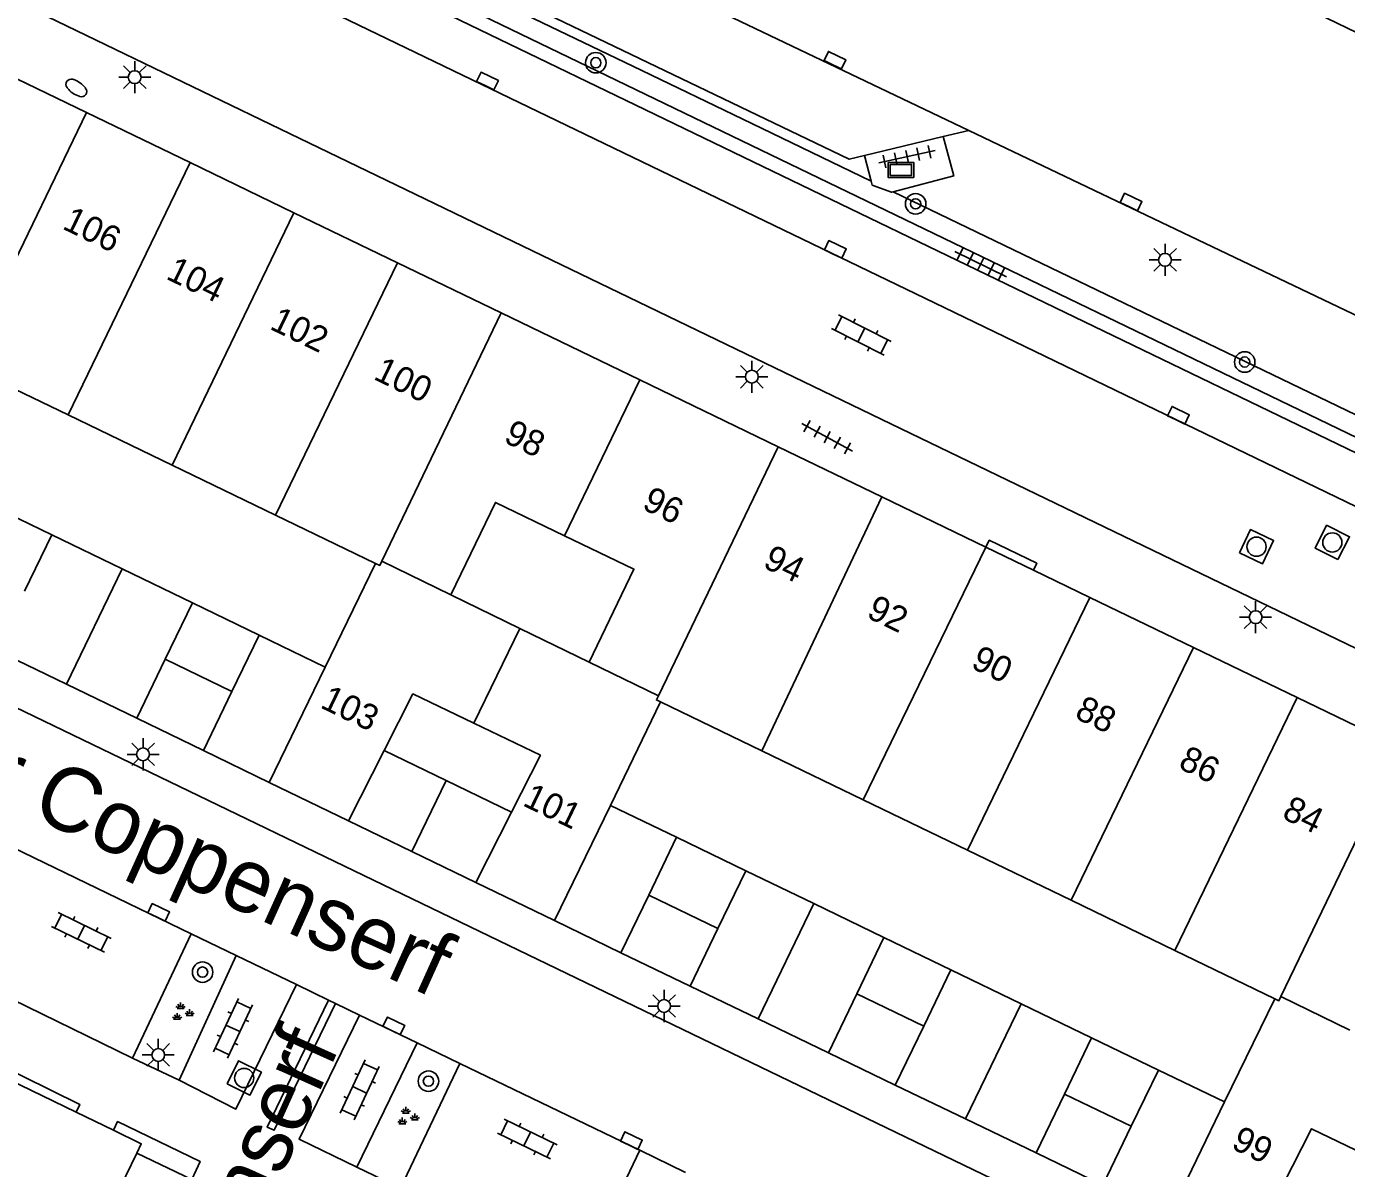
# Model space of a CAD drawing. Extents: x 132999 to 136000, y 398499 to 400501.
# Drawn here: x 134163.4 to 134215, y 398603.4 to 398648 of the extents above; entities that cross this region are included whole.
import ezdxf

# ---------------------------------------------------------------- set-up
doc = ezdxf.new("R2010")
doc.units = 0
for name, color, linetype in [('gg-anno-huisnummerreeks BGT', 7, 'Continuous'), ('gg-anno-openbare ruimte label', 7, 'Continuous'), ('gg-bbg-bijgebouw', 7, 'Continuous'), ('gg-bbg-gedigitaliseerde bebouwing', 7, 'Continuous'), ('gg-bbg-gedigitaliseerde bijgebouw', 7, 'Continuous'), ('gg-bbg-hoofdgebouw', 7, 'Continuous'), ('gg-bbg-luifel en loopbrug', 7, 'Continuous'), ('gg-bbg-tussenscheiding', 7, 'Continuous'), ('gg-knt-verharding', 7, 'Continuous'), ('gg-knt-verharding nz', 7, 'Continuous'), ('gt-grn-groengrens', 7, 'Continuous'), ('gt-symb-boom', 7, 'Continuous'), ('gt-symb-brandkraan', 7, 'Continuous'), ('gt-symb-groenvak', 7, 'Continuous'), ('gt-symb-informatiebord', 7, 'Continuous'), ('gt-symb-klinker verharding', 7, 'Continuous'), ('gt-symb-kolk', 7, 'Continuous'), ('gt-symb-lichtmast', 7, 'Continuous'), ('gt-symb-rioolschacht', 7, 'Continuous'), ('gt-symb-tegel verharding', 7, 'Continuous')]:
    doc.layers.add(name, color=color, linetype=linetype)

# ---------------------------------------------------------------- blocks, each defined once
blk = doc.blocks.new('gt0-BR')
at = {"layer": 'gt-symb-brandkraan'}
for centre, radius, start, end in [((-0.244, 0), 0.206, 107.5669, 252.4331), ((0.599, -2.664), 3, 106.892, 107.5669), ((0, -0.691), 0.938, 73.108, 106.892), ((-0.599, -2.664), 3, 72.4331, 73.108), ((0.244, 0), 0.206, 287.567, 72.4331), ((0.599, 2.664), 3, 252.4331, 253.108), ((0, 0.691), 0.938, 253.108, 286.8921), ((-0.599, 2.664), 3, 286.8921, 287.567)]:
    blk.add_arc(centre, radius, start, end, dxfattribs=at)
blk = doc.blocks.new('gt0-KOLK')
at = {"layer": 'gt-symb-kolk'}
blk.add_lwpolyline([(0, 0), (0.375, 0), (0.375, 0.4), (-0.375, 0.4), (-0.375, 0), (0, 0)], dxfattribs=at)
blk = doc.blocks.new('gt0-LMAST')
at = {"layer": 'gt-symb-lichtmast'}
for p, q in [((-0.005, 0.246), (-0.005, 0.621)), ((-0.182, 0.173), (-0.447, 0.438)), ((0.172, 0.173), (0.437, 0.438)), ((-0.255, -0.004), (-0.63, -0.004)), ((-0.182, -0.181), (-0.447, -0.446)), ((-0.005, -0.254), (-0.005, -0.629)), ((0.437, -0.446), (0.172, -0.181)), ((0.245, -0.004), (0.62, -0.004))]:
    blk.add_line(p, q, dxfattribs=at)
blk.add_circle((-0.005, -0.004), 0.25, dxfattribs=at)
blk = doc.blocks.new('gt0-BOOM')
at = {"layer": 'gt-symb-boom'}
for radius in [0.4, 0.2]:
    blk.add_circle((0, 0), radius, dxfattribs=at)
blk = doc.blocks.new('gt0-RS')
at = {"layer": 'gt-symb-rioolschacht'}
blk.add_lwpolyline([(-0.5, -0.5), (0.5, -0.5), (0.5, 0.5), (-0.5, 0.5)], close=True, dxfattribs=at)
blk.add_circle((0, 0), 0.375, dxfattribs=at)
blk = doc.blocks.new('gt0-TEG1')
at = {"layer": 'gt-symb-tegel verharding'}
for p, q in [((-1.125, 0), (1.125, 0)), ((-0.9, -0.25), (-0.9, 0.25)), ((-0.45, -0.25), (-0.45, 0.25)), ((0, -0.25), (0, 0.25)), ((0.45, -0.25), (0.45, 0.25)), ((0.9, -0.25), (0.9, 0.25))]:
    blk.add_line(p, q, dxfattribs=at)
blk = doc.blocks.new('gt0-KL1')
at = {"layer": 'gt-symb-klinker verharding'}
for p, q in [((-1.15, 0.3), (1.15, 0.3)), ((-1, -0.3), (-1, 0.3)), ((-0.5, 0.3), (-0.5, 0.45)), ((0, -0.3), (0, 0.3)), ((0.5, 0.3), (0.5, 0.45)), ((1, -0.3), (1, 0.3)), ((-1.15, -0.3), (1.15, -0.3)), ((-0.5, -0.45), (-0.5, -0.3)), ((0.5, -0.45), (0.5, -0.3))]:
    blk.add_line(p, q, dxfattribs=at)
blk = doc.blocks.new('gt0-IBORD')
at = {"layer": 'gt-symb-informatiebord'}
blk.add_lwpolyline([(-0.5, 0.295), (-0.5, -0.295), (0.5, -0.295), (0.5, 0.295), (-0.5, 0.295)], dxfattribs=at)
blk.add_lwpolyline([(-0.417, -0.212), (0.417, -0.212), (0.417, 0.212), (-0.417, 0.212)], close=True, dxfattribs=at)
blk = doc.blocks.new('gt0-GRVAK')
at = {"layer": 'gt-symb-groenvak'}
for p, q in [((-0.11, 0.189), (-0.228, 0.24)), ((-0.182, 0.153), (0.088, 0.153)), ((-0.091, 0.211), (-0.156, 0.322)), ((-0.047, 0.214), (-0.047, 0.393)), ((-0.004, 0.211), (0.061, 0.322)), ((0.015, 0.189), (0.133, 0.24)), ((0.262, -0.052), (0.197, 0.059)), ((0.305, -0.049), (0.305, 0.13)), ((0.349, -0.052), (0.414, 0.059)), ((-0.245, -0.228), (-0.363, -0.177)), ((-0.318, -0.264), (-0.047, -0.264)), ((-0.226, -0.206), (-0.291, -0.095)), ((-0.183, -0.203), (-0.183, -0.024)), ((-0.139, -0.206), (-0.074, -0.095)), ((-0.12, -0.228), (-0.002, -0.177)), ((0.243, -0.074), (0.125, -0.023)), ((0.17, -0.11), (0.441, -0.11)), ((0.368, -0.074), (0.486, -0.023))]:
    blk.add_line(p, q, dxfattribs=at)

msp = doc.modelspace()

# ---------------------------------------------------------------- linework, layer by layer
at = {"layer": 'gg-bbg-bijgebouw'}
for p, q in [((134161.803, 398629.396), (134164.412, 398628.134)), ((134169.902, 398625.48), (134172.505, 398624.221)), ((134172.505, 398624.221), (134171.443, 398622.024)), ((134171.443, 398622.024), (134170.328, 398619.717)), ((134170.328, 398619.717), (134167.726, 398620.975)), ((134179.81, 398618.543), (134177.386, 398619.717)), ((134182.361, 398617.309), (134179.81, 398618.543)), ((134187.712, 398614.074), (134188.798, 398616.327)), ((134188.798, 398616.327), (134191.5, 398615.023)), ((134186.626, 398611.823), (134187.712, 398614.074)), ((134196.898, 398612.417), (134199.511, 398611.155)), ((134189.328, 398610.52), (134186.626, 398611.823)), ((134205.004, 398608.503), (134207.617, 398607.241)), ((134197.34, 398606.656), (134194.729, 398607.915)), ((134207.617, 398607.241), (134206.552, 398605.046)), ((134206.552, 398605.046), (134205.438, 398602.75)), ((134205.438, 398602.75), (134202.834, 398604.006))]:
    msp.add_line(p, q, dxfattribs=at)
at = {"layer": 'gg-bbg-gedigitaliseerde bebouwing'}
for p, q in [((134182.681, 398624.484), (134179.99, 398625.792)), ((134185.389, 398623.168), (134182.681, 398624.484))]:
    msp.add_line(p, q, dxfattribs=at)
for points in [[(134184.428, 398628.099), (134181.726, 398629.4), (134179.99, 398625.792)], [(134184.428, 398628.099), (134187.136, 398626.797), (134185.389, 398623.168)]]:
    msp.add_lwpolyline(points, dxfattribs=at)
at = {"layer": 'gg-bbg-gedigitaliseerde bijgebouw'}
for p, q in [((134164.412, 398628.134), (134163.349, 398625.936)), ((134169.902, 398625.48), (134168.84, 398623.281)), ((134168.84, 398623.281), (134167.726, 398620.975)), ((134178.47, 398615.77), (134175.992, 398616.97)), ((134178.47, 398615.77), (134180.967, 398614.562)), ((134191.5, 398615.023), (134190.414, 398612.771)), ((134189.328, 398610.52), (134190.414, 398612.771)), ((134196.898, 398612.417), (134195.838, 398610.217)), ((134199.511, 398611.155), (134198.45, 398608.956)), ((134195.838, 398610.217), (134194.729, 398607.915)), ((134198.45, 398608.956), (134197.34, 398606.656)), ((134205.004, 398608.503), (134203.943, 398606.304)), ((134203.943, 398606.304), (134202.834, 398604.006))]:
    msp.add_line(p, q, dxfattribs=at)
at = {"layer": 'gg-bbg-hoofdgebouw'}
for p, q in [((134161.701, 398646.591), (134165.761, 398644.628)), ((134165.761, 398644.628), (134169.813, 398642.67)), ((134169.813, 398642.67), (134173.855, 398640.716)), ((134177.907, 398638.758), (134173.855, 398640.716)), ((134181.958, 398636.8), (134177.907, 398638.758)), ((134187.369, 398634.185), (134181.958, 398636.8)), ((134161.003, 398634.772), (134165.05, 398632.818)), ((134187.369, 398634.185), (134192.763, 398631.578)), ((134165.05, 398632.818), (134169.103, 398630.86)), ((134196.809, 398629.623), (134192.763, 398631.578)), ((134169.103, 398630.86), (134173.146, 398628.907)), ((134200.875, 398627.657), (134196.809, 398629.623)), ((134177.052, 398627.02), (134173.146, 398628.907)), ((134200.875, 398627.657), (134202.73, 398626.761)), ((134177.052, 398627.02), (134175.085, 398622.973)), ((134202.73, 398626.761), (134204.935, 398625.695)), ((134204.935, 398625.695), (134208.977, 398623.741)), ((134213.029, 398621.783), (134208.977, 398623.741)), ((134175.085, 398622.973), (134172.895, 398618.468)), ((134217.071, 398619.829), (134213.029, 398621.783)), ((134186.216, 398617.573), (134188.173, 398621.616)), ((134192.13, 398619.704), (134188.173, 398621.616)), ((134196.086, 398617.792), (134192.13, 398619.704)), ((134175.992, 398616.97), (134172.895, 398618.468)), ((134196.086, 398617.792), (134200.163, 398615.822)), ((134184.038, 398613.076), (134186.216, 398617.573)), ((134200.163, 398615.822), (134204.206, 398613.868)), ((134184.038, 398613.076), (134180.967, 398614.562)), ((134208.258, 398611.911), (134204.206, 398613.868)), ((134212.155, 398610.027), (134208.258, 398611.911)), ((134212.155, 398610.027), (134210.198, 398605.994)), ((134160.851, 398607.77), (134165.355, 398605.594)), ((134210.198, 398605.994), (134208.006, 398601.477)), ((134165.355, 398605.594), (134166.813, 398604.89)), ((134164.752, 398597.839), (134167.726, 398603.997))]:
    msp.add_line(p, q, dxfattribs=at)
for points in [[(134180.891, 398620.78), (134178.508, 398621.928), (134177.386, 398619.717)], [(134182.361, 398617.309), (134183.488, 398619.529), (134180.891, 398620.78)], [(134166.813, 398604.89), (134167.903, 398604.363), (134167.726, 398603.997)], [(134215.996, 398603.785), (134213.594, 398604.946), (134212.475, 398602.741)]]:
    msp.add_lwpolyline(points, dxfattribs=at)
at = {"layer": 'gg-bbg-luifel en loopbrug'}
for p, q in [((134164.412, 398628.134), (134167.151, 398626.81)), ((134167.151, 398626.81), (134164.979, 398622.304)), ((134167.151, 398626.81), (134169.902, 398625.48)), ((134172.505, 398624.221), (134175.085, 398622.973)), ((134164.979, 398622.304), (134162.234, 398623.631)), ((134167.726, 398620.975), (134164.979, 398622.304)), ((134170.328, 398619.717), (134172.895, 398618.468)), ((134186.216, 398617.573), (134188.798, 398616.327)), ((134191.5, 398615.023), (134194.157, 398613.74)), ((134194.157, 398613.74), (134191.984, 398609.239)), ((134194.157, 398613.74), (134196.898, 398612.417)), ((134184.038, 398613.076), (134186.626, 398611.823)), ((134199.511, 398611.155), (134202.255, 398609.83)), ((134191.984, 398609.239), (134189.328, 398610.52)), ((134202.255, 398609.83), (134200.082, 398605.333)), ((134202.255, 398609.83), (134205.004, 398608.503)), ((134194.729, 398607.915), (134191.984, 398609.239)), ((134210.198, 398605.994), (134207.617, 398607.241)), ((134200.082, 398605.333), (134197.34, 398606.656)), ((134202.834, 398604.006), (134200.082, 398605.333))]:
    msp.add_line(p, q, dxfattribs=at)
at = {"layer": 'gg-bbg-tussenscheiding'}
for p, q in [((134165.761, 398644.628), (134161.003, 398634.772)), ((134169.813, 398642.67), (134165.05, 398632.818)), ((134173.855, 398640.716), (134169.103, 398630.86)), ((134177.907, 398638.758), (134173.146, 398628.907)), ((134181.958, 398636.8), (134177.292, 398627.104)), ((134184.428, 398628.099), (134187.369, 398634.185)), ((134192.763, 398631.578), (134188.089, 398621.856)), ((134196.809, 398629.623), (134192.13, 398619.704)), ((134200.875, 398627.657), (134196.086, 398617.792)), ((134177.292, 398627.104), (134179.99, 398625.792)), ((134204.935, 398625.695), (134200.163, 398615.822)), ((134182.681, 398624.484), (134180.891, 398620.78)), ((134171.443, 398622.024), (134168.84, 398623.281)), ((134208.977, 398623.741), (134204.206, 398613.868)), ((134188.089, 398621.856), (134185.389, 398623.168)), ((134208.258, 398611.911), (134213.029, 398621.783)), ((134177.386, 398619.717), (134175.992, 398616.97)), ((134217.071, 398619.829), (134212.395, 398610.111)), ((134179.81, 398618.543), (134178.47, 398615.77)), ((134180.967, 398614.562), (134182.361, 398617.309)), ((134190.414, 398612.771), (134187.712, 398614.074)), ((134198.45, 398608.956), (134195.838, 398610.217)), ((134212.395, 398610.111), (134215.092, 398608.801)), ((134206.552, 398605.046), (134203.943, 398606.304))]:
    msp.add_line(p, q, dxfattribs=at)
for points in [[(134177.292, 398627.104), (134177.214, 398626.942), (134177.052, 398627.02)], [(134188.089, 398621.856), (134188.011, 398621.694), (134188.173, 398621.616)], [(134212.395, 398610.111), (134212.317, 398609.949), (134212.155, 398610.027)]]:
    msp.add_lwpolyline(points, dxfattribs=at)
at = {"layer": 'gg-knt-verharding'}
for p, q in [((134256.456, 398611.459), (134127.119, 398673.952)), ((134254.48, 398613.034), (134127.702, 398674.265)), ((134199.209, 398643.685), (134200.213, 398643.926)), ((134196.144, 398642.948), (134199.209, 398643.685)), ((134196.144, 398642.948), (134196.399, 398641.947)), ((134169.851, 398612.564), (134162.888, 398615.934)), ((134169.851, 398612.564), (134167.554, 398607.706)), ((134171.613, 398611.713), (134169.851, 398612.564)), ((134169.38, 398606.843), (134171.613, 398611.713)), ((134173.963, 398610.578), (134171.613, 398611.713)), ((134175.214, 398609.974), (134173.963, 398610.578)), ((134175.484, 398609.843), (134175.214, 398609.974)), ((134176.424, 398609.389), (134175.484, 398609.843)), ((134178.668, 398608.305), (134176.424, 398609.389)), ((134178.668, 398608.305), (134176.315, 398603.454)), ((134180.342, 398607.497), (134178.668, 398608.305)), ((134167.554, 398607.706), (134169.38, 398606.843)), ((134178.025, 398602.625), (134180.342, 398607.497)), ((134187.365, 398604.106), (134180.342, 398607.497)), ((134187.365, 398604.106), (134185.047, 398599.27)), ((134189.153, 398603.246), (134187.365, 398604.106)), ((134176.315, 398603.454), (134178.025, 398602.625))]:
    msp.add_line(p, q, dxfattribs=at)
for points in [[(134147.5, 398676.762), (134165.998, 398667.895), (134167.049, 398667.533), (134168.127, 398667.26), (134179.894, 398664.718), (134180.631, 398664.498), (134181.34, 398664.198), (134261.142, 398625.61)], [(134123.324, 398668.128), (134220.648, 398621.136), (134255.434, 398604.287)], [(134165.117, 398660.698), (134167.685, 398658.946), (134173.677, 398653.61), (134174.265, 398653.127), (134174.91, 398652.725), (134195.542, 398642.803), (134196.144, 398642.948)], [(134110.068, 398647.004), (134155.388, 398625.063), (134243.841, 398582.359)], [(134200.213, 398643.926), (134220.685, 398634.147), (134269.737, 398610.247)], [(134197.263, 398641.53), (134199.62, 398642.15), (134199.209, 398643.685)], [(134196.399, 398641.947), (134196.438, 398641.793), (134197.194, 398641.512), (134197.263, 398641.53)], [(134200.875, 398627.657), (134201.006, 398627.927), (134202.86, 398627.031), (134202.73, 398626.761)], [(134175.484, 398609.843), (134173.091, 398604.89), (134172.817, 398605.01), (134175.214, 398609.974)], [(134160.851, 398607.77), (134161.016, 398608.112), (134165.501, 398605.896), (134165.355, 398605.594)], [(134166.813, 398604.89), (134166.976, 398605.227), (134170.201, 398603.67), (134170.047, 398603.331)], [(134170.047, 398603.331), (134169.878, 398602.961), (134167.726, 398603.997)]]:
    msp.add_lwpolyline(points, dxfattribs=at)
at = {"layer": 'gg-knt-verharding nz'}
for p, q in [((134200.213, 398643.926), (134165.117, 398660.698)), ((134160.64, 398611.082), (134167.554, 398607.706))]:
    msp.add_line(p, q, dxfattribs=at)
for points in [[(134255.735, 398609.702), (134198.876, 398637.194), (134126.254, 398672.227)], [(134173.963, 398610.578), (134171.595, 398605.716), (134169.38, 398606.843)], [(134176.424, 398609.389), (134174.064, 398604.54), (134176.315, 398603.454)]]:
    msp.add_lwpolyline(points, dxfattribs=at)
at = {"layer": 'gt-grn-groengrens'}
for points in [[(134021.943, 398684.295), (134025.35, 398684.038), (134025.871, 398690.959), (134041.278, 398689.798), (134064.782, 398688.028), (134088.285, 398686.258), (134103.546, 398685.18), (134103.159, 398679.698), (134109.042, 398679.102), (134112.393, 398678.536), (134114.969, 398677.94), (134117.963, 398676.942), (134121.628, 398675.457), (134126.055, 398673.321), (134127.057, 398675.397), (134128.419, 398674.74), (134143.491, 398667.47), (134158.563, 398660.199), (134164.803, 398657.189), (134171.043, 398654.178), (134179.068, 398650.308), (134187.092, 398646.437), (134191.745, 398644.192), (134196.399, 398641.947)], [(134197.263, 398641.53), (134226.169, 398627.587), (134237.199, 398622.193), (134252.051, 398615.044), (134256.521, 398612.928), (134268.493, 398606.699)]]:
    msp.add_lwpolyline(points, dxfattribs=at)

# ---------------------------------------------------------------- block references
at = {"layer": 'gt-symb-boom'}
for p in [(134185.647, 398646.571), (134198.135, 398641.06), (134210.982, 398634.885)]:
    msp.add_blockref('gt0-BOOM', p, dxfattribs=at)
at = {"layer": 'gt-symb-boom', "rotation": -25.591424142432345}
for p in [(134170.296, 398611.064), (134179.113, 398606.805)]:
    msp.add_blockref('gt0-BOOM', p, dxfattribs=at)
at = {"layer": 'gt-symb-brandkraan', "rotation": 144.84846035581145}
msp.add_blockref('gt0-BR', (134165.367, 398645.586), dxfattribs=at)
at = {"layer": 'gt-symb-groenvak'}
for p in [(134169.484, 398609.485), (134178.277, 398605.41)]:
    msp.add_blockref('gt0-GRVAK', p, dxfattribs=at)
at = {"layer": 'gt-symb-informatiebord'}
msp.add_blockref('gt0-IBORD', (134197.558, 398642.385), dxfattribs=at)
at = {"layer": 'gt-symb-klinker verharding'}
for p, rotation in [((134196.015, 398635.938), -26.92362535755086), ((134165.56, 398612.614), 154.15238977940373), ((134171.481, 398608.869), -115.15537243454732), ((134176.428, 398606.468), -115.15537243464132), ((134182.972, 398604.549), -25.771105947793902)]:
    msp.add_blockref('gt0-KL1', p, dxfattribs=dict(at, rotation=rotation))
at = {"layer": 'gt-symb-kolk'}
for p, rotation in [((134194.896, 398646.491), -25.71951295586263), ((134181.331, 398645.676), -25.796026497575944), ((134206.457, 398640.951), -25.46334506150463), ((134194.916, 398639.1), -25.719512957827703), ((134208.308, 398632.625), -25.79602649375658), ((134168.497, 398613.218), -25.796026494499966), ((134177.676, 398608.785), -25.796026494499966), ((134186.947, 398604.307), -25.667875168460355)]:
    msp.add_blockref('gt0-KOLK', p, dxfattribs=dict(at, rotation=rotation))
at = {"layer": 'gt-symb-lichtmast'}
for p in [(134167.651, 398646.01), (134207.876, 398638.878), (134191.744, 398634.316), (134211.413, 398624.927), (134167.976, 398619.571), (134188.319, 398609.745), (134168.57, 398607.833)]:
    msp.add_blockref('gt0-LMAST', p, dxfattribs=at)
at = {"layer": 'gt-symb-rioolschacht'}
for p, rotation in [((134214.402, 398627.84), 63.255579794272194), ((134211.445, 398627.673), -25.411600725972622), ((134171.92, 398606.932), -26.565051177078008)]:
    msp.add_blockref('gt0-RS', p, dxfattribs=dict(at, rotation=rotation))
at = {"layer": 'gt-symb-tegel verharding'}
for p, rotation in [((134197.799, 398642.904), -167.82524886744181), ((134200.673, 398638.705), -26.283312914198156), ((134194.682, 398631.949), -28.743035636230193)]:
    msp.add_blockref('gt0-TEG1', p, dxfattribs=dict(at, rotation=rotation))

# ---------------------------------------------------------------- texts
at = {"layer": 'gg-anno-huisnummerreeks BGT'}
for s, p in [('106', (134164.779, 398640.105)), ('104', (134168.826, 398638.149)), ('102', (134172.873, 398636.193)), ('100', (134176.924, 398634.235)), ('98', (134182.005, 398631.779)), ('96', (134187.409, 398629.168)), ('94', (134192.128, 398626.887)), ('92', (134196.172, 398624.932)), ('90', (134200.247, 398622.963)), ('103', (134174.846, 398621.412)), ('88', (134204.298, 398621.005)), ('86', (134208.345, 398619.049)), ('101', (134182.748, 398617.588)), ('84', (134212.392, 398617.093)), ('99', (134210.412, 398604.199))]:
    msp.add_text(s, height=1, rotation=334.2, dxfattribs=at).set_placement(p)
at = {"layer": 'gg-anno-openbare ruimte label'}
for rotation, p in [(335.7, (134153.696, 398621.604)), (65.7, (134164.11, 398582.567))]:
    msp.add_text('Rector Coppenserf', height=2.5, rotation=rotation, dxfattribs=at).set_placement(p)

doc.saveas('drawing.dxf')
